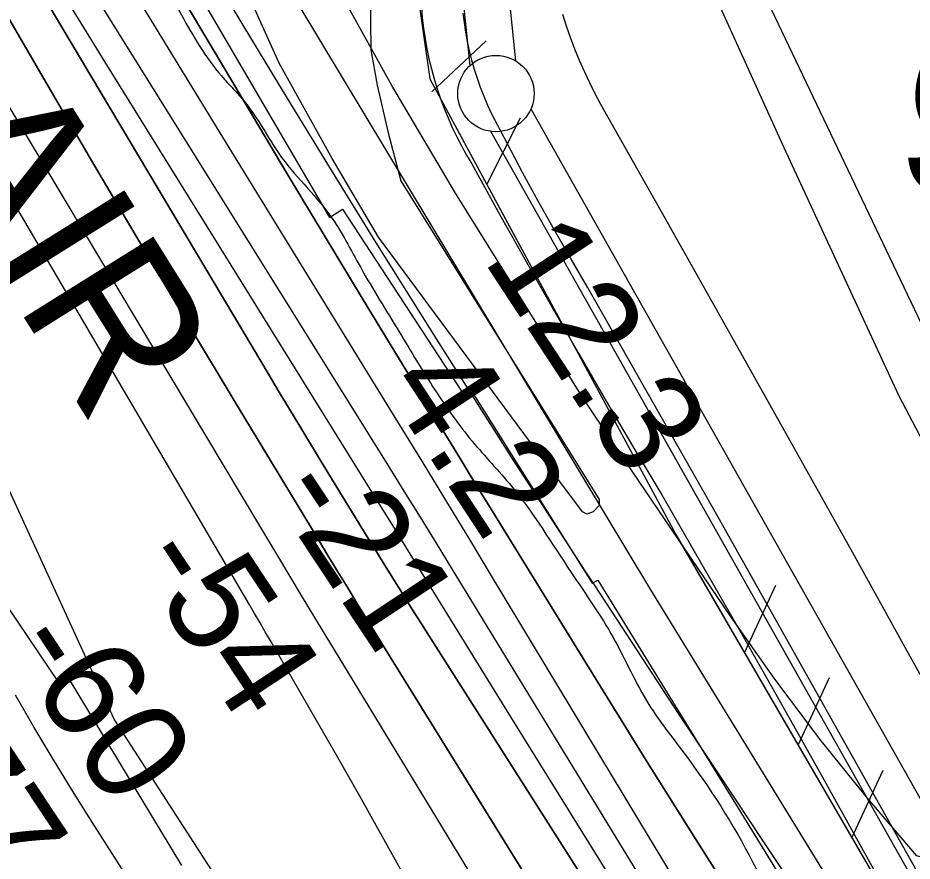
# Model space of a CAD drawing. Extents: x 3694830 to 3732949, y 415201 to 440970.
# Drawn here: x 3713542 to 3714128, y 436801 to 437354 of the extents above; entities that cross this region are included whole.
import ezdxf

# ---------------------------------------------------------------- set-up
doc = ezdxf.new("R2010")
doc.units = 0
for name, color, linetype in [('V-FLOD-BASE', 7, 'Continuous'), ('V-LEVE-TOET', 7, 'Continuous'), ('V-RIVR-EDGE', 7, 'Continuous'), ('V-RIVR-RANG', 7, 'Continuous'), ('V-ROAD-CNTR', 7, 'Continuous'), ('V-RRAP-FSHR', 7, 'Continuous'), ('V-RRAP-RVMT', 7, 'Continuous'), ('V-RRAP-RVMT-IDEN', 7, 'Continuous'), ('V-SITE-VEGE', 7, 'Continuous'), ('V-SURV-IDEN', 7, 'Continuous'), ('V-SURV-LINE', 7, 'Continuous'), ('V-TOPO-DPTH', 7, 'Continuous'), ('V-TOPO-MAJR', 7, 'Continuous'), ('V-TOPO-MINR', 7, 'Continuous'), ('V-TOPO-WATR', 7, 'Continuous')]:
    doc.layers.add(name, color=color, linetype=linetype)

msp = doc.modelspace()

# ---------------------------------------------------------------- linework, layer by layer
at = {"layer": 'V-FLOD-BASE'}
msp.add_lwpolyline([(3714306.6580000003, 436480.851), (3714288.838, 436512.605), (3714271.217, 436544.468), (3714253.793, 436576.439), (3714114.4450000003, 436823.637), (3714001.364, 437025.148), (3713914.9760000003, 437177.443), (3713904.029, 437196.025), (3713893.293, 437214.729), (3713882.765, 437233.55), (3713872.447, 437252.488), (3713862.34, 437271.541), (3713852.448, 437290.704), (3713849.773, 437296.389), (3713847.285, 437302.16000000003), (3713844.985, 437308.009), (3713842.88, 437313.93), (3713840.967, 437319.916), (3713839.251, 437325.96), (3713837.731, 437332.059), (3713836.412, 437338.20300000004), (3713835.296, 437344.38800000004), (3713834.381, 437350.606), (3713833.668, 437356.848)], dxfattribs=at)
at = {"layer": 'V-LEVE-TOET'}
for points in [[(3713806.288, 437360.381), (3713806.8680000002, 437353.61600000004), (3713807.6520000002, 437346.87200000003), (3713808.639, 437340.157), (3713809.829, 437333.472), (3713811.222, 437326.82800000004), (3713812.815, 437320.23), (3713814.6070000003, 437313.68), (3713816.6, 437307.19), (3713818.785, 437300.764), (3713821.165, 437294.407)], [(3714157.25, 436879.734), (3714122.86, 436941.454), (3714088.642, 437003.271), (3714047.649, 437076.813), (3714006.511, 437150.272), (3713965.2290000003, 437223.65), (3713923.801, 437296.946), (3713920.028, 437304.03), (3713916.44, 437311.208), (3713913.036, 437318.477), (3713909.819, 437325.831), (3713906.792, 437333.26300000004), (3713903.957, 437340.771), (3713901.316, 437348.351), (3713898.8680000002, 437355.994)], [(3713821.165, 437294.407), (3713823.735, 437288.123), (3713826.498, 437281.922), (3713829.443, 437275.805), (3713832.574, 437269.781), (3713835.8880000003, 437263.857), (3713839.378, 437258.032), (3713856.593, 437226.775), (3713873.987, 437195.615), (3713891.555, 437164.553), (3713909.2970000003, 437133.591), (3713927.2120000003, 437102.73), (3713945.305, 437071.969), (3713963.569, 437041.313), (3713989.906, 436995.74700000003), (3714016.057, 436950.072), (3714042.021, 436904.293), (3714067.799, 436858.408), (3714093.3910000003, 436812.416), (3714118.793, 436766.322), (3714144.008, 436720.125)]]:
    msp.add_lwpolyline(points, dxfattribs=at)
at = {"layer": 'V-RIVR-EDGE'}
msp.add_spline([(3712764.5746613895, 438963.5637189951), (3712781.043986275, 438936.13986885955), (3712845.442934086, 438831.07975002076), (3712877.404031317, 438773.57653147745), (3712900.8065843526, 438729.207085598), (3712930.9691192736, 438675.777745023), (3712959.37893203, 438644.96068643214), (3712991.861504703, 438615.4900339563), (3713022.105657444, 438595.0680956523), (3713032.0307326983, 438586.0003745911), (3713038.3262598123, 438571.967879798), (3713040.089044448, 438553.4250035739), (3713039.1567807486, 438542.12333479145), (3713040.0264335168, 438528.1042566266), (3713049.4043181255, 438480.6043770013), (3713055.2253279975, 438457.52987635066), (3713056.124050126, 438455.2668592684), (3713064.7049553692, 438451.17621051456), (3713071.476117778, 438446.6378777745), (3713075.5041556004, 438429.89803607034), (3713079.110224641, 438425.3675296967), (3713090.8551052, 438420.81689838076), (3713097.175229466, 438416.73183988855), (3713099.8646875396, 438407.2298514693), (3713107.045520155, 438385.50846524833), (3713112.433380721, 438370.1217379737), (3713121.4362547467, 438353.8217538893), (3713138.574586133, 438336.1451762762), (3713179.144539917, 438285.855213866), (3713213.830872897, 438233.3190051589), (3713236.3224052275, 438186.238858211), (3713252.501639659, 438146.4088631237), (3713274.102276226, 438104.7568266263), (3713297.9547493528, 438059.48195030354), (3713306.4696895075, 438028.7140860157), (3713313.182713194, 438000.6636311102), (3713317.6629072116, 437983.92267135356), (3713324.4117085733, 437970.34121470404), (3713338.3972451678, 437957.6461816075), (3713350.1465979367, 437954.9041750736), (3713362.3525791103, 437953.96967526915), (3713384.5093507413, 437954.3670468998), (3713392.64816226, 437954.3469219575), (3713397.6106998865, 437949.81306142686), (3713396.2329883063, 437941.22544786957), (3713391.6812389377, 437929.02841111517), (3713379.4439522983, 437917.30253744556), (3713365.4081033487, 437909.6505417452), (3713359.9598679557, 437900.6208344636), (3713359.4831146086, 437890.6745162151), (3713361.7181803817, 437880.2693334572), (3713365.7685792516, 437872.5726156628), (3713377.9309563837, 437854.00402423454), (3713377.8951787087, 437839.53502597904), (3713380.5466230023, 437814.6597269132), (3713385.018990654, 437794.75367378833), (3713393.56300017, 437775.7418705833), (3713410.235758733, 437752.6405366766), (3713439.5811893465, 437734.4816154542), (3713452.6668857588, 437723.5974432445), (3713462.125270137, 437708.65280969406), (3713469.74037011, 437679.695806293), (3713477.3934838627, 437666.1121135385), (3713494.5396416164, 437651.60062929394), (3713504.025977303, 437647.9599006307), (3713509.881646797, 437638.9022420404), (3713521.585159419, 437617.6218314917), (3713537.3234181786, 437582.31451641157), (3713549.021340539, 437558.7733248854), (3713562.9688633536, 437530.70498114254), (3713592.233794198, 437479.9908138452), (3713609.781795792, 437445.1311827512), (3713634.501685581, 437384.93291587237), (3713650.699926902, 437352.7895761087), (3713662.8578318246, 437332.41235989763), (3713677.2798718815, 437313.38602201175), (3713684.946402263, 437305.2282036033), (3713699.819480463, 437285.74859147), (3713712.8805797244, 437264.9169829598), (3713746.2406315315, 437224.5923456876), (3713766.5026883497, 437190.17816247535), (3713791.7194564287, 437148.0650253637), (3713815.137662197, 437110.0257662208), (3713839.47136088, 437076.50583292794), (3713865.17159062, 437047.05195123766), (3713904.3694230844, 436990.43515624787), (3713931.8458540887, 436947.86427267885), (3713955.249525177, 436903.9469829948), (3713978.2312274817, 436872.239028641), (3714023.2701947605, 436800.6865445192), (3714042.631293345, 436767.6310659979), (3714055.255889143, 436753.13076227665), (3714074.172657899, 436723.24149517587), (3714090.82529152, 436692.00134975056), (3714114.2311987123, 436648.9883724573), (3714175.9060288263, 436539.4133999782), (3714202.4658488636, 436491.8710343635), (3714226.7704781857, 436446.5950399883), (3714269.518477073, 436362.8399288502), (3714291.114641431, 436319.37926757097), (3714308.681649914, 436292.20629180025), (3714337.061275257, 436249.1810159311), (3714410.035538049, 436137.7694673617), (3714442.9322531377, 436092.92438618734), (3714478.0908672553, 436048.5258709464), (3714520.9227200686, 435998.6824744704), (3714541.6727107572, 435978.7361714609), (3714574.592904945, 435943.38637039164), (3714610.645768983, 435894.91621328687), (3714639.9475955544, 435859.1232004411), (3714680.0687472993, 435810.19082466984), (3714715.694052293, 435771.6692219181), (3714751.307058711, 435728.17390101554), (3714781.0554512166, 435690.1189891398), (3714796.804890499, 435659.3332360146), (3714804.8699105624, 435629.47080217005), (3714812.508489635, 435610.0090788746), (3714829.175657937, 435584.64696399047), (3714846.306162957, 435563.80529300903), (3714881.4670131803, 435520.31109015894), (3714921.5814566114, 435468.6657772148), (3714947.719307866, 435433.3327469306), (3714972.478329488, 435388.9599468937), (3714983.711797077, 435360.44615526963), (3715007.1188223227, 435317.88533417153), (3715035.507392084, 435278.47730786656), (3715072.4623324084, 435229.1006022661), (3715106.7076897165, 435181.0870735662), (3715135.9960996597, 435139.8681863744), (3715164.367898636, 435093.67781713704), (3715196.8158116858, 435050.19032260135), (3715238.7276993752, 434994.0189754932), (3715267.1229774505, 434957.3238863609), (3715313.945972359, 434875.8194937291), (3715349.0732810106, 434818.76060501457), (3715367.9442096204, 434770.3329338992), (3715397.2247931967, 434725.9489533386), (3715428.77510217, 434685.1766320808), (3715443.206086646, 434669.76754375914), (3715456.742821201, 434658.4300973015), (3715463.0540010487, 434650.7277892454), (3715463.932598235, 434640.3259606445), (3715467.9516916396, 434619.9688693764), (3715475.588034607, 434599.6028336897), (3715512.5452110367, 434551.1304404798), (3715543.6265930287, 434503.57689434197)], degree=3, dxfattribs=at)
at = {"layer": 'V-ROAD-CNTR'}
msp.add_lwpolyline([(3713275.612409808, 438977.64701883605), (3713439.9980810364, 438613.843746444), (3713576.923807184, 438310.58635295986), (3713709.103542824, 438009.4369552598), (3713851.646257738, 437692.1445898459), (3714043.466874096, 437268.886436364), (3714118.6117238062, 437106.67376078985), (3714217.9895250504, 436917.5881389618), (3714352.5432559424, 436698.413577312), (3714456.147048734, 436537.30989951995)], dxfattribs=at)
at = {"layer": 'V-RRAP-FSHR'}
for p, q in [((3713813.073, 437305.151), (3713848.642, 437338.603)), ((3713849.174, 437244.499), (3713871.069, 437288.142)), ((3714017.84, 436937.878), (3714038.375, 436982.178)), ((3714052.977, 436877.33900000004), (3714073.512, 436921.64)), ((3714088.114, 436816.80100000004), (3714108.648, 436861.101))]:
    msp.add_line(p, q, dxfattribs=at)
for points in [[(3712836.12535258, 438964.417126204), (3713022.36306096, 438642.4431559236), (3713321.178549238, 438102.77877142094), (3713596.3232534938, 437577.46677093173), (3713955.669429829, 436980.23310637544), (3714386.52562223, 436277.64008172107), (3714825.7151266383, 435698.8588971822), (3715402.538423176, 434782.2642083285), (3716064.7059757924, 433686.1008793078)], [(3713100.3740000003, 438966.50200000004), (3713238.805, 438709.893), (3713359.2, 438476.12700000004), (3713506.535, 438160.492), (3713542.467, 438047.39), (3713566.59, 438006.46400000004), (3713641.56, 437841.316), (3713763.0670000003, 437572.056), (3713789.807, 437513.898), (3713802.99, 437374.753), (3713811.839, 437313.669), (3713972.602, 437015.821), (3714145.015, 436718.76300000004), (3714344.776, 436359.02)], [(3713691.262, 437731.177), (3713763.0670000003, 437572.056), (3713789.807, 437513.898), (3713802.99, 437374.753), (3713811.839, 437313.669), (3713871.6550000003, 437202.847)], [(3713974.1950000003, 437013.076), (3714145.015, 436718.76300000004), (3714217.98, 436587.363)]]:
    msp.add_lwpolyline(points, dxfattribs=at)
at = {"layer": 'V-RRAP-RVMT'}
for p, q in [((3713611.3930000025, 437453.46400000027), (3713746.0040000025, 437223.05900000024)), ((3713746.0040000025, 437223.05900000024), (3713754.661000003, 437228.39000000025)), ((3713754.661000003, 437228.39000000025), (3713835.8330000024, 437104.21600000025)), ((3713835.8330000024, 437104.21600000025), (3713840.2650000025, 437107.2180000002)), ((3713840.2650000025, 437107.2180000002), (3713917.9620000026, 436983.5550000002)), ((3713568.3910000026, 436919.0390000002), (3713482.9090000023, 437045.82100000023)), ((3713917.9620000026, 436983.5550000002), (3713921.8630000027, 436985.4300000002)), ((3713921.8630000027, 436985.4300000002), (3714155.6970000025, 436605.12700000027)), ((3713574.6350000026, 436922.53000000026), (3713568.3910000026, 436919.0390000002)), ((3713649.3940000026, 436798.722), (3713574.635000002, 436922.53000000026))]:
    msp.add_line(p, q, dxfattribs=at)
at = {"layer": 'V-SITE-VEGE'}
for points in [[(3714558.605, 436458.82300000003), (3714361.364, 436746.395), (3714257.8310000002, 436918.59), (3714138.275, 437143.661), (3714021.676, 437388.244), (3713923.139, 437616.602), (3713797.799, 437881.382)], [(3713772.789, 437370.858), (3713773.103, 437332.72500000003), (3713777.379, 437309.605), (3713784.446, 437278.336), (3713792.876, 437247.077), (3713922.627, 437038.38800000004), (3713922.662, 437034.302), (3713918.609, 437030.184), (3713914.5330000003, 437028.787), (3713911.799, 437030.126), (3713873.237, 437081.568), (3713778.198, 437210.18), (3713747.808, 437261.69), (3713713.244, 437324.06), (3713600.864, 437573.754)]]:
    msp.add_lwpolyline(points, dxfattribs=at)
at = {"layer": 'V-SURV-LINE'}
for points in [[(3713851.0414905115, 437489.1711064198), (3713867.9427043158, 437325.54328346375)], [(3713838.1025304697, 437322.4506904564), (3713821.2012429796, 437486.0792267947)], [(3713877.9554216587, 437294.09900324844), (3714409.638965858, 436351.72202827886)], [(3714383.507389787, 436336.9863309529), (3713851.823925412, 437279.36316443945)]]:
    msp.add_lwpolyline(points, dxfattribs=at)
msp.add_circle((3713855.07505, 437304.1268699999), 25, dxfattribs=at)
at = {"layer": 'V-TOPO-DPTH'}
for points in [[(3714177.188763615, 436519.2192414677), (3714139.3605185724, 436802.4144629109), (3714130.683258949, 436804.92420852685), (3714098.320648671, 436842.7363504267), (3714066.999439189, 436881.3591943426), (3714037.2403308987, 436921.1980912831), (3714008.5226234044, 436961.84769023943), (3713931.385351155, 437075.7840136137), (3713923.525183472, 437087.53973183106), (3713915.7564023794, 437099.35478606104), (3713908.1247011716, 437111.25884431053), (3713900.5843865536, 437123.2222385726), (3713828.6517366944, 437238.8257298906), (3713786.8099626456, 437309.4738987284), (3713747.0871790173, 437381.2351393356), (3713710.542881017, 437454.6659875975), (3713676.117573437, 437529.20990762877), (3713568.7800000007, 437775.68), (3713429.880790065, 437737.42249259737)], [(3713429.880790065, 437737.42249259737), (3713439.751540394, 437720.1924559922), (3713449.691474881, 437703.00270461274), (3713459.7351856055, 437685.8733810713), (3713469.848080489, 437668.78434275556), (3713695.058003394, 437290.8309432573), (3713719.1406401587, 437250.5536783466), (3713743.304451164, 437210.32533954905), (3713767.5900235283, 437170.1703899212), (3713791.9567701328, 437130.06436640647), (3713831.5531429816, 437065.11331918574), (3713836.187439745, 437057.5224884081), (3713840.828209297, 437049.93562263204), (3713845.4786880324, 437042.3547043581), (3713850.1356395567, 437034.77775108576), (3713916.0000152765, 436927.7687039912), (3713953.8145714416, 436866.8296738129), (3713991.923174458, 436806.0765846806), (3714030.472847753, 436745.6024071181), (3714069.316567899, 436685.3141706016), (3714177.188763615, 436519.2192414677)], [(3713469.848080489, 437668.78434275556), (3713695.058003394, 437290.8309432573), (3713719.1406401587, 437250.5536783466), (3713743.304451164, 437210.32533954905), (3713767.5900235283, 437170.1703899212), (3713791.9567701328, 437130.06436640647), (3713831.5531429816, 437065.11331918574), (3713836.187439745, 437057.5224884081), (3713840.828209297, 437049.93562263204), (3713845.4786880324, 437042.3547043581), (3713850.1356395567, 437034.77775108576), (3713916.0000152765, 436927.7687039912), (3713953.8145714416, 436866.8296738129), (3713991.923174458, 436806.0765846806), (3714030.472847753, 436745.6024071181), (3714069.316567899, 436685.3141706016), (3714177.188763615, 436519.2192414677), (3714194.9197041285, 436492.17370914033), (3714212.8047643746, 436465.2314440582)], [(3713392.13196536, 437647.5676874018), (3713701.6948252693, 437127.81008804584), (3713713.8189783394, 437107.5396274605), (3713725.99338629, 437087.29952287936), (3713738.2431765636, 437067.1049523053), (3713750.543221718, 437046.9407377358), (3713762.939631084, 437026.70350869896), (3713769.089323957, 437016.6869473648), (3713775.2525634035, 437006.6787472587), (3713781.436122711, 436996.6830889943), (3713787.6332285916, 436986.6957919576), (3713793.8550323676, 436976.7239055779), (3713800.096219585, 436966.76420519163), (3713806.366481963, 436956.8227837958), (3713812.656127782, 436946.8935483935), (3714125.529585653, 436454.56419911)], [(3714125.529585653, 436454.56419911), (3713812.656127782, 436946.8935483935), (3713806.366481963, 436956.8227837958), (3713800.096219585, 436966.76420519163), (3713793.8550323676, 436976.7239055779), (3713787.6332285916, 436986.6957919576), (3713781.436122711, 436996.6830889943), (3713775.2525634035, 437006.6787472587), (3713769.089323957, 437016.6869473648), (3713762.939631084, 437026.70350869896), (3713750.543221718, 437046.9407377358), (3713738.2431765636, 437067.1049523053), (3713725.99338629, 437087.29952287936), (3713713.8189783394, 437107.5396274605), (3713701.6948252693, 437127.81008804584), (3713392.13196536, 437647.5676874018)], [(3713383.8484160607, 437615.46615363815), (3713557.8945924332, 437315.6891551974), (3713589.669702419, 437261.2843267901), (3713621.6317878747, 437206.99022016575), (3713653.874336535, 437152.8621962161), (3713686.3038606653, 437098.84489404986), (3713738.59608542, 437012.2510156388), (3713745.0363206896, 437001.62383176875), (3713751.4986664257, 436991.0101577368), (3713757.994177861, 436980.4167484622), (3713764.5117997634, 436969.836849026), (3713878.783437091, 436784.99040817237), (3713919.003238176, 436720.2065522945), (3713959.386934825, 436655.5254586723), (3714000.0164748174, 436590.99850843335), (3714040.8099103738, 436526.5743204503), (3714110.169198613, 436417.4964391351)], [(3713383.8484160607, 437615.46615363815), (3713557.8945924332, 437315.6891551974), (3713589.669702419, 437261.2843267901), (3713621.6317878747, 437206.99022016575), (3713653.874336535, 437152.8621962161), (3713686.3038606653, 437098.84489404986), (3713738.59608542, 437012.2510156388), (3713745.0363206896, 437001.62383176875), (3713751.4986664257, 436991.0101577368), (3713757.994177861, 436980.4167484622), (3713764.5117997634, 436969.836849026), (3713878.783437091, 436784.99040817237), (3713919.003238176, 436720.2065522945), (3713959.386934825, 436655.5254586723), (3714000.0164748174, 436590.99850843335), (3714040.8099103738, 436526.5743204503), (3714110.169198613, 436417.4964391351)], [(3714163.2437543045, 436447.65315649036), (3714111.5148574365, 436529.46501939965), (3714081.5758338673, 436577.0596173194), (3714051.784791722, 436624.7461856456), (3714022.2157217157, 436672.5707095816), (3713992.794633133, 436720.48720392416), (3713826.6450484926, 436992.50154933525), (3713816.154963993, 437009.6224305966), (3713805.6334606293, 437026.72392196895), (3713795.064828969, 437043.7963285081), (3713784.464778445, 437060.8493451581), (3713447.023164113, 437602.0483736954)], [(3714163.2437543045, 436447.65315649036), (3714111.5148574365, 436529.46501939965), (3714081.5758338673, 436577.0596173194), (3714051.784791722, 436624.7461856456), (3714022.2157217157, 436672.5707095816), (3713992.794633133, 436720.48720392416), (3713826.6450484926, 436992.50154933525), (3713816.154963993, 437009.6224305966), (3713805.6334606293, 437026.72392196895), (3713795.064828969, 437043.7963285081), (3713784.464778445, 437060.8493451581), (3713447.023164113, 437602.0483736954)], [(3714027.850326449, 436481.2305382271), (3714006.4606715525, 436516.67097702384), (3713985.0201116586, 436552.0806427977), (3713963.5456151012, 436587.46979322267), (3713755.4119114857, 436929.9111831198), (3713741.6218696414, 436952.6557613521), (3713727.864974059, 436975.4203209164), (3713714.15779787, 436998.21485247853), (3713700.4837679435, 437021.02936537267), (3713526.840875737, 437311.46316148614)], [(3714027.850326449, 436481.2305382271), (3714006.4606715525, 436516.67097702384), (3713985.0201116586, 436552.0806427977), (3713963.5456151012, 436587.46979322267), (3713755.4119114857, 436929.9111831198), (3713741.6218696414, 436952.6557613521), (3713727.864974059, 436975.4203209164), (3713714.15779787, 436998.21485247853), (3713700.4837679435, 437021.02936537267), (3713526.840875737, 437311.46316148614)]]:
    msp.add_lwpolyline(points, dxfattribs=at)
at = {"layer": 'V-TOPO-MAJR'}
msp.add_lwpolyline([(3714009.9588173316, 436403.95494783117), (3713797.860430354, 436786.8784678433), (3713781.9269218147, 436815.4634014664), (3713765.8913534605, 436843.9906042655), (3713749.7026953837, 436872.4312108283), (3713733.4119774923, 436900.8140865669), (3713707.8472518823, 436945.07886291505), (3713704.25636882, 436951.28257124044), (3713700.657515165, 436957.48164197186), (3713697.0467056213, 436963.67375631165), (3713693.427925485, 436969.8612330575), (3713312.7, 437619.4)], dxfattribs=at)
at = {"layer": 'V-TOPO-MINR'}
for points in [[(3714139.3605185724, 436802.4144629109), (3714130.683258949, 436804.92420852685), (3714098.320648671, 436842.7363504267), (3714066.999439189, 436881.3591943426), (3714037.2403308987, 436921.1980912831), (3714008.5226234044, 436961.84769023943), (3713931.385351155, 437075.7840136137), (3713923.525183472, 437087.53973183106), (3713915.7564023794, 437099.35478606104), (3713908.1247011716, 437111.25884431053), (3713900.5843865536, 437123.2222385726), (3713828.6517366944, 437238.8257298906), (3713786.8099626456, 437309.4738987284), (3713747.0871790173, 437381.2351393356), (3713710.542881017, 437454.6659875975), (3713676.117573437, 437529.20990762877), (3713568.7800000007, 437775.68)], [(3714252.645918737, 436481.1161798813), (3714246.288818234, 436490.37593930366), (3714239.991066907, 436499.67616508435), (3714233.7328816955, 436509.0033684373), (3714030.6757697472, 436813.7415034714), (3714002.854382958, 436855.6269949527), (3713975.1147951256, 436897.56641825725), (3713947.4979057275, 436939.5867392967), (3713919.962815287, 436981.6609921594), (3713913.5309647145, 436991.5204242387), (3713889.366318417, 437028.76509225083), (3713865.3258895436, 437066.0893310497), (3713841.4717868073, 437103.53292602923), (3713817.7419014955, 437141.0560917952), (3713805.9356660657, 437159.82823960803), (3713776.5356480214, 437206.88318226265), (3713747.322036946, 437254.05281090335), (3713718.388036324, 437301.3944685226), (3713689.6404426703, 437348.8508121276), (3713477.838008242, 437700.8386168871)], [(3714125.529585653, 436454.56419911), (3713812.656127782, 436946.8935483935), (3713806.366481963, 436956.8227837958), (3713800.096219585, 436966.76420519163), (3713793.8550323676, 436976.7239055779), (3713787.6332285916, 436986.6957919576), (3713781.436122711, 436996.6830889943), (3713775.2525634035, 437006.6787472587), (3713769.089323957, 437016.6869473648), (3713762.939631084, 437026.70350869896), (3713750.543221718, 437046.9407377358), (3713738.2431765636, 437067.1049523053), (3713725.99338629, 437087.29952287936), (3713713.8189783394, 437107.5396274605), (3713701.6948252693, 437127.81008804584), (3713392.13196536, 437647.5676874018)], [(3714110.169198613, 436417.4964391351), (3714040.8099103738, 436526.5743204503), (3714000.0164748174, 436590.99850843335), (3713959.386934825, 436655.5254586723), (3713919.003238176, 436720.2065522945), (3713878.783437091, 436784.99040817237), (3713764.5117997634, 436969.836849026), (3713757.994177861, 436980.4167484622), (3713751.4986664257, 436991.0101577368), (3713745.0363206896, 437001.62383176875), (3713738.59608542, 437012.2510156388), (3713686.3038606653, 437098.84489404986), (3713653.874336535, 437152.8621962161), (3713621.6317878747, 437206.99022016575), (3713589.669702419, 437261.2843267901), (3713557.8945924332, 437315.6891551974), (3713383.8484160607, 437615.46615363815)], [(3714163.2437543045, 436447.65315649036), (3714111.5148574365, 436529.46501939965), (3714081.5758338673, 436577.0596173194), (3714051.784791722, 436624.7461856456), (3714022.2157217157, 436672.5707095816), (3713992.794633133, 436720.48720392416), (3713826.6450484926, 436992.50154933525), (3713816.154963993, 437009.6224305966), (3713805.6334606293, 437026.72392196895), (3713795.064828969, 437043.7963285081), (3713784.464778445, 437060.8493451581), (3713447.023164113, 437602.0483736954)], [(3714153.4268562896, 436488.4276171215), (3713853.564809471, 436986.22740243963), (3713837.986802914, 437012.00861394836), (3713822.361912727, 437037.7612920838), (3713806.666697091, 437063.4711701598), (3713790.924597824, 437089.152514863), (3713678.7304556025, 437271.6236769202), (3713636.2731174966, 437340.9074085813), (3713593.9540044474, 437410.27518408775), (3713551.8422289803, 437479.7690253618), (3713509.8686785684, 437549.34691048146)], [(3714145.2101314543, 436450.9578269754), (3714003.223262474, 436674.70242765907), (3713967.3641318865, 436731.45408298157), (3713931.6530343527, 436788.2983344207), (3713896.1639863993, 436845.2814800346), (3713860.822971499, 436902.35722176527), (3713801.787916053, 436998.11569058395), (3713796.071841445, 437007.37941159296), (3713790.3509453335, 437016.64015147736), (3713784.6228169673, 437025.8964196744), (3713778.889867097, 437035.1497067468), (3713599.3074520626, 437324.752601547), (3713564.2291399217, 437381.6059231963), (3713529.3214527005, 437438.56329051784)], [(3714027.850326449, 436481.2305382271), (3714006.4606715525, 436516.67097702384), (3713985.0201116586, 436552.0806427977), (3713963.5456151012, 436587.46979322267), (3713755.4119114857, 436929.9111831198), (3713741.6218696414, 436952.6557613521), (3713727.864974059, 436975.4203209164), (3713714.15779787, 436998.21485247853), (3713700.4837679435, 437021.02936537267), (3713526.840875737, 437311.46316148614)], [(3713958.98344185, 436346.37303454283), (3713605.23, 436894.54000000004), (3713467.814184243, 437193.44789135)], [(3713948.339430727, 436266.84946371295), (3713946.9478958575, 436269.05412402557), (3713945.543617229, 436271.2508175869), (3713930.885491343, 436293.9633278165), (3713922.1534675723, 436307.51727923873), (3713913.4359467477, 436321.08053573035), (3713904.740180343, 436334.65774982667), (3713896.0589168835, 436348.2442689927), (3713590.727272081, 436826.9455652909), (3713577.8186566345, 436847.51740307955), (3713565.114777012, 436868.21284505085), (3713552.718001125, 436889.0936932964), (3713540.525961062, 436910.09814572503)]]:
    msp.add_lwpolyline(points, dxfattribs=at)
at = {"layer": 'V-TOPO-WATR'}
msp.add_lwpolyline([(3714212.8047643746, 436465.2314440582), (3714194.9197041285, 436492.17370914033), (3714177.188763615, 436519.2192414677), (3714069.316567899, 436685.3141706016), (3714030.472847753, 436745.6024071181), (3713991.923174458, 436806.0765846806), (3713953.8145714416, 436866.8296738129), (3713916.0000152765, 436927.7687039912), (3713850.1356395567, 437034.77775108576), (3713845.4786880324, 437042.3547043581), (3713840.828209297, 437049.93562263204), (3713836.187439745, 437057.5224884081), (3713831.5531429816, 437065.11331918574), (3713791.9567701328, 437130.06436640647), (3713767.5900235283, 437170.1703899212), (3713743.304451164, 437210.32533954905), (3713719.1406401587, 437250.5536783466), (3713695.058003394, 437290.8309432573), (3713469.848080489, 437668.78434275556)], dxfattribs=at)

# ---------------------------------------------------------------- texts
at = {"layer": 'V-RIVR-RANG'}
for s, height, rotation, p in [('12.3', 66.99999999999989, 303.2683257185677, (3713846.0157050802, 437195.65022088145)), ('4.2', 66.99999999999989, 303.2683257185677, (3713780.770788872, 437112.80105983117)), ('-21', 67.00000000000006, 303.54988888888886, (3713706.9469611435, 437042.4235941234)), ('-54', 67.00000000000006, 303.54988888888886, (3713616.4724660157, 436997.9156816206)), ('-60', 67.00000000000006, 303.54988888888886, (3713533.5785906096, 436941.9763409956)), ('-77', 67.00000000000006, 303.54988888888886, (3713450.096063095, 436886.92618436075))]:
    msp.add_text(s, height=height, rotation=rotation, dxfattribs=at).set_placement(p)
at = {"layer": 'V-RRAP-RVMT-IDEN'}
msp.add_text('BELAIR', height=99.9998019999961, rotation=302.0180542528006, dxfattribs=at).set_placement((3713339.1967183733, 437488.15951337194))
at = {"layer": 'V-SURV-IDEN'}
msp.add_text('951+43.5', height=100.00000000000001, rotation=351.48978558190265, dxfattribs=at).set_placement((3714113.947338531, 437244.0865390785))

doc.saveas('drawing.dxf')
